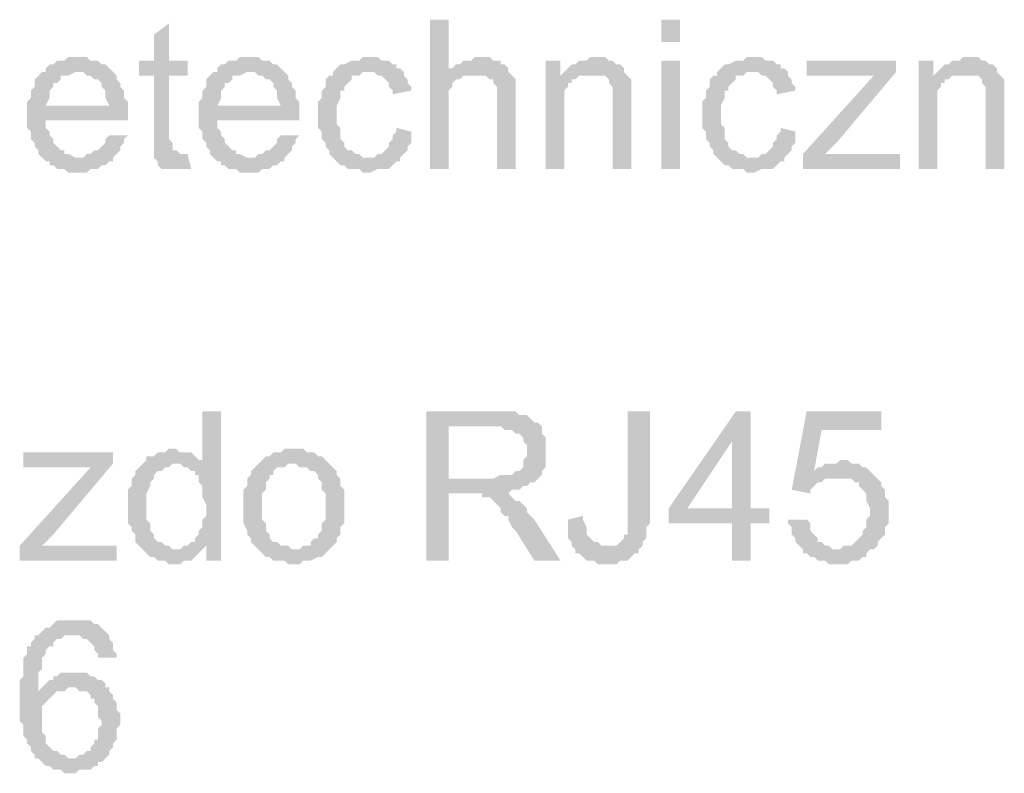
# Model space of a CAD drawing. Header units: millimetres. Extents: x -523 to 1404227, y -783705 to 1038705.
# Tile 438 of 508: x 710021 to 711139, y 236938 to 237793. Entities that reach past the tile are written whole.
import ezdxf

# ---------------------------------------------------------------- set-up
doc = ezdxf.new("R2010")
doc.units = ezdxf.units.MM
doc.linetypes.add('ACAD_ISO08W100', pattern=[36, 24, -3, 6, -3])
doc.layers.add('!!ELEKTRYKA', color=7, linetype='Continuous')

msp = doc.modelspace()

# ---------------------------------------------------------------- hatches: boundary and pattern name
at = {"layer": '!!ELEKTRYKA', "linetype": 'ACAD_ISO08W100'}
for points in [[(710190.3, 237789.02), (710173.37, 237776.32), (710173.37, 237746.69), (710156.43, 237746.69), (710156.43, 237729.75), (710173.37, 237729.75), (710173.37, 237662.02), (710173.37, 237657.79), (710173.37, 237653.55), (710173.37, 237645.09), (710173.37, 237640.85), (710203, 237640.85), (710203, 237640.85), (710198.77, 237645.09), (710194.53, 237645.09), (710194.53, 237649.32), (710194.53, 237649.32), (710194.53, 237653.55), (710190.3, 237657.79), (710190.3, 237729.75), (710211.47, 237729.75), (710211.47, 237746.69), (710190.3, 237746.69)], [(710507.81, 237793.26), (710486.65, 237793.26), (710486.65, 237623.92), (710507.81, 237623.92), (710507.81, 237691.65), (710507.81, 237695.89), (710507.81, 237700.12), (710507.81, 237704.35), (710507.81, 237708.59), (710507.81, 237712.82), (710512.05, 237717.05), (710512.05, 237721.29), (710516.28, 237725.52), (710520.51, 237725.52), (710524.75, 237729.75), (710528.98, 237729.75), (710533.21, 237729.75), (710537.45, 237729.75), (710507.81, 237733.99)], [(710088.7, 237750.92), (710076, 237750.92), (710071.76, 237746.69), (710063.3, 237746.69), (710059.06, 237742.45), (710054.83, 237742.45), (710050.6, 237738.22), (710050.6, 237733.99), (710046.36, 237733.99), (710088.7, 237733.99), (710088.7, 237733.99), (710092.93, 237733.99), (710097.16, 237729.75), (710101.4, 237729.75), (710105.63, 237725.52), (710109.86, 237725.52), (710114.1, 237721.29), (710114.1, 237721.29), (710114.1, 237717.05), (710118.33, 237712.82), (710118.33, 237708.59), (710118.33, 237704.35), (710122.57, 237695.89), (710050.6, 237695.89), (710143.73, 237695.89), (710143.73, 237700.12), (710139.5, 237704.35), (710139.5, 237708.59), (710139.5, 237712.82), (710135.27, 237717.05), (710135.27, 237721.29), (710131.03, 237725.52), (710131.03, 237729.75), (710126.8, 237733.99), (710126.8, 237733.99), (710122.57, 237738.22), (710118.33, 237742.45), (710114.1, 237742.45), (710109.86, 237746.69), (710105.63, 237746.69), (710101.4, 237746.69), (710097.16, 237750.92), (710092.93, 237750.92)], [(710283.44, 237750.92), (710270.74, 237750.92), (710266.5, 237746.69), (710258.04, 237746.69), (710253.8, 237742.45), (710249.57, 237742.45), (710245.33, 237738.22), (710245.33, 237733.99), (710241.1, 237733.99), (710283.44, 237733.99), (710283.44, 237733.99), (710287.67, 237733.99), (710291.91, 237729.75), (710296.14, 237729.75), (710300.37, 237725.52), (710304.61, 237725.52), (710308.84, 237721.29), (710308.84, 237721.29), (710308.84, 237717.05), (710313.07, 237712.82), (710313.07, 237708.59), (710313.07, 237704.35), (710317.31, 237695.89), (710245.33, 237695.89), (710338.47, 237695.89), (710338.47, 237700.12), (710334.24, 237704.35), (710334.24, 237708.59), (710334.24, 237712.82), (710330.01, 237717.05), (710330.01, 237721.29), (710325.77, 237725.52), (710325.77, 237729.75), (710321.54, 237733.99), (710321.54, 237733.99), (710317.31, 237738.22), (710313.07, 237742.45), (710308.84, 237742.45), (710304.61, 237746.69), (710300.37, 237746.69), (710296.14, 237746.69), (710291.91, 237750.92), (710287.67, 237750.92)], [(710414.68, 237750.92), (710414.68, 237750.92), (710410.44, 237750.92), (710406.21, 237746.69), (710401.98, 237746.69), (710397.74, 237746.69), (710389.28, 237742.45), (710389.28, 237742.45), (710385.04, 237742.45), (710380.81, 237738.22), (710376.58, 237733.99), (710376.58, 237729.75), (710372.34, 237729.75), (710368.11, 237725.52), (710368.11, 237721.29), (710368.11, 237717.05), (710363.88, 237712.82), (710363.88, 237708.59), (710363.88, 237704.35), (710359.64, 237700.12), (710359.64, 237695.89), (710359.64, 237691.65), (710359.64, 237683.19), (710359.64, 237678.95), (710359.64, 237674.72), (710359.64, 237670.49), (710363.88, 237666.25), (710363.88, 237662.02), (710363.88, 237657.79), (710368.11, 237653.55), (710368.11, 237649.32), (710372.34, 237645.09), (710372.34, 237640.85), (710376.58, 237636.62), (710414.68, 237636.62), (710414.68, 237636.62), (710410.44, 237636.62), (710406.21, 237640.85), (710401.98, 237640.85), (710397.74, 237645.09), (710393.51, 237645.09), (710389.28, 237649.32), (710389.28, 237649.32), (710389.28, 237653.55), (710385.04, 237657.79), (710385.04, 237662.02), (710385.04, 237666.25), (710385.04, 237670.49), (710380.81, 237674.72), (710380.81, 237678.95), (710380.81, 237687.42), (710380.81, 237687.42), (710380.81, 237691.65), (710380.81, 237695.89), (710385.04, 237704.35), (710385.04, 237708.59), (710385.04, 237712.82), (710389.28, 237712.82), (710389.28, 237717.05), (710393.51, 237721.29), (710393.51, 237721.29), (710397.74, 237725.52), (710397.74, 237729.75), (710401.98, 237729.75), (710406.21, 237729.75), (710410.44, 237733.99), (710418.91, 237733.99), (710457.01, 237733.99), (710452.78, 237738.22), (710448.54, 237738.22), (710448.54, 237742.45), (710444.31, 237742.45), (710440.08, 237746.69), (710435.84, 237746.69), (710431.61, 237746.69), (710427.38, 237750.92), (710423.14, 237750.92)], [(710541.68, 237750.92), (710541.68, 237750.92), (710537.45, 237750.92), (710533.21, 237746.69), (710528.98, 237746.69), (710524.75, 237746.69), (710520.51, 237742.45), (710516.28, 237742.45), (710512.05, 237738.22), (710507.81, 237738.22), (710507.81, 237733.99), (710537.45, 237729.75), (710541.68, 237729.75), (710545.91, 237729.75), (710550.15, 237729.75), (710554.38, 237725.52), (710558.61, 237725.52), (710558.61, 237725.52), (710558.61, 237721.29), (710562.85, 237717.05), (710562.85, 237712.82), (710562.85, 237708.59), (710562.85, 237700.12), (710562.85, 237623.92), (710584.01, 237623.92), (710584.01, 237700.12), (710584.01, 237708.59), (710584.01, 237712.82), (710584.01, 237717.05), (710584.01, 237721.29), (710584.01, 237725.52), (710579.78, 237729.75), (710579.78, 237729.75), (710575.55, 237733.99), (710575.55, 237738.22), (710571.31, 237742.45), (710567.08, 237742.45), (710567.08, 237746.69), (710562.85, 237746.69), (710558.61, 237746.69), (710554.38, 237750.92), (710550.15, 237750.92)], [(710634.82, 237746.69), (710617.88, 237746.69), (710617.88, 237623.92), (710639.05, 237623.92), (710639.05, 237691.65), (710639.05, 237695.89), (710639.05, 237700.12), (710639.05, 237704.35), (710639.05, 237708.59), (710639.05, 237712.82), (710643.28, 237717.05), (710643.28, 237721.29), (710647.52, 237721.29), (710647.52, 237725.52), (710651.75, 237725.52), (710655.98, 237729.75), (710634.82, 237729.75)], [(710672.92, 237750.92), (710672.92, 237750.92), (710668.68, 237750.92), (710664.45, 237746.69), (710660.22, 237746.69), (710655.98, 237746.69), (710651.75, 237742.45), (710647.52, 237742.45), (710643.28, 237738.22), (710643.28, 237738.22), (710639.05, 237733.99), (710668.68, 237729.75), (710672.92, 237729.75), (710677.15, 237729.75), (710681.38, 237729.75), (710685.62, 237729.75), (710689.85, 237725.52), (710689.85, 237721.29), (710694.08, 237717.05), (710694.08, 237717.05), (710694.08, 237712.82), (710694.08, 237708.59), (710694.08, 237704.35), (710694.08, 237700.12), (710694.08, 237623.92), (710715.25, 237623.92), (710715.25, 237700.12), (710715.25, 237700.12), (710715.25, 237708.59), (710715.25, 237712.82), (710715.25, 237717.05), (710715.25, 237721.29), (710715.25, 237721.29), (710715.25, 237725.52), (710711.02, 237729.75), (710706.78, 237733.99), (710706.78, 237738.22), (710702.55, 237742.45), (710698.32, 237742.45), (710694.08, 237746.69), (710694.08, 237746.69), (710689.85, 237746.69), (710685.62, 237750.92), (710681.38, 237750.92)], [(710850.72, 237750.92), (710850.72, 237750.92), (710846.49, 237750.92), (710842.25, 237746.69), (710838.02, 237746.69), (710833.79, 237746.69), (710825.32, 237742.45), (710825.32, 237742.45), (710821.09, 237742.45), (710816.85, 237738.22), (710812.62, 237733.99), (710812.62, 237729.75), (710808.39, 237729.75), (710804.15, 237725.52), (710804.15, 237721.29), (710804.15, 237717.05), (710799.92, 237712.82), (710799.92, 237708.59), (710799.92, 237704.35), (710795.69, 237700.12), (710795.69, 237695.89), (710795.69, 237691.65), (710795.69, 237683.19), (710795.69, 237678.95), (710795.69, 237674.72), (710795.69, 237670.49), (710799.92, 237666.25), (710799.92, 237662.02), (710799.92, 237657.79), (710804.15, 237653.55), (710804.15, 237649.32), (710808.39, 237645.09), (710808.39, 237640.85), (710812.62, 237636.62), (710850.72, 237636.62), (710850.72, 237636.62), (710846.49, 237636.62), (710842.25, 237640.85), (710838.02, 237640.85), (710833.79, 237645.09), (710829.55, 237645.09), (710825.32, 237649.32), (710825.32, 237649.32), (710825.32, 237653.55), (710821.09, 237657.79), (710821.09, 237662.02), (710821.09, 237666.25), (710821.09, 237670.49), (710816.85, 237674.72), (710816.85, 237678.95), (710816.85, 237687.42), (710816.85, 237687.42), (710816.85, 237691.65), (710816.85, 237695.89), (710821.09, 237704.35), (710821.09, 237708.59), (710821.09, 237712.82), (710825.32, 237712.82), (710825.32, 237717.05), (710829.55, 237721.29), (710829.55, 237721.29), (710833.79, 237725.52), (710833.79, 237729.75), (710838.02, 237729.75), (710842.25, 237729.75), (710846.49, 237733.99), (710854.95, 237733.99), (710893.06, 237733.99), (710888.82, 237738.22), (710884.59, 237738.22), (710884.59, 237742.45), (710880.36, 237742.45), (710876.12, 237746.69), (710871.89, 237746.69), (710867.65, 237746.69), (710863.42, 237750.92), (710859.19, 237750.92)], [(711015.83, 237746.69), (710914.22, 237746.69), (710914.22, 237729.75), (710990.42, 237729.75), (711015.83, 237733.99)], [(711058.16, 237746.69), (711041.23, 237746.69), (711041.23, 237623.92), (711062.39, 237623.92), (711062.39, 237691.65), (711062.39, 237695.89), (711062.39, 237700.12), (711062.39, 237704.35), (711062.39, 237708.59), (711062.39, 237712.82), (711066.63, 237717.05), (711066.63, 237721.29), (711070.86, 237721.29), (711070.86, 237725.52), (711075.09, 237725.52), (711079.33, 237729.75), (711058.16, 237729.75)], [(711096.26, 237750.92), (711096.26, 237750.92), (711092.03, 237750.92), (711087.79, 237746.69), (711083.56, 237746.69), (711079.33, 237746.69), (711075.09, 237742.45), (711070.86, 237742.45), (711066.63, 237738.22), (711066.63, 237738.22), (711062.39, 237733.99), (711092.03, 237729.75), (711096.26, 237729.75), (711100.49, 237729.75), (711104.73, 237729.75), (711108.96, 237729.75), (711113.19, 237725.52), (711113.19, 237721.29), (711117.43, 237717.05), (711117.43, 237717.05), (711117.43, 237712.82), (711117.43, 237708.59), (711117.43, 237704.35), (711117.43, 237700.12), (711117.43, 237623.92), (711138.6, 237623.92), (711138.6, 237700.12), (711138.6, 237700.12), (711138.6, 237708.59), (711138.6, 237712.82), (711138.6, 237717.05), (711138.6, 237721.29), (711138.6, 237721.29), (711138.6, 237725.52), (711134.36, 237729.75), (711130.13, 237733.99), (711130.13, 237738.22), (711125.89, 237742.45), (711121.66, 237742.45), (711117.43, 237746.69), (711117.43, 237746.69), (711113.19, 237746.69), (711108.96, 237750.92), (711104.73, 237750.92)], [(710046.36, 237733.99), (710046.36, 237733.99), (710042.13, 237729.75), (710037.9, 237725.52), (710037.9, 237721.29), (710037.9, 237717.05), (710033.66, 237712.82), (710033.66, 237708.59), (710033.66, 237704.35), (710029.43, 237700.12), (710029.43, 237695.89), (710029.43, 237691.65), (710029.43, 237683.19), (710029.43, 237678.95), (710029.43, 237674.72), (710029.43, 237670.49), (710033.66, 237666.25), (710033.66, 237662.02), (710033.66, 237657.79), (710037.9, 237653.55), (710037.9, 237649.32), (710042.13, 237645.09), (710042.13, 237640.85), (710046.36, 237636.62), (710088.7, 237636.62), (710088.7, 237636.62), (710084.46, 237636.62), (710076, 237640.85), (710071.76, 237640.85), (710071.76, 237645.09), (710067.53, 237645.09), (710063.3, 237649.32), (710063.3, 237649.32), (710059.06, 237653.55), (710059.06, 237657.79), (710054.83, 237662.02), (710054.83, 237666.25), (710050.6, 237670.49), (710050.6, 237674.72), (710050.6, 237678.95), (710143.73, 237678.95), (710143.73, 237683.19), (710143.73, 237687.42), (710143.73, 237691.65), (710143.73, 237695.89), (710050.6, 237695.89), (710050.6, 237695.89), (710054.83, 237704.35), (710054.83, 237708.59), (710054.83, 237712.82), (710059.06, 237717.05), (710059.06, 237721.29), (710063.3, 237721.29), (710067.53, 237725.52), (710067.53, 237729.75), (710071.76, 237729.75), (710076, 237729.75), (710084.46, 237733.99), (710088.7, 237733.99)], [(710241.1, 237733.99), (710241.1, 237733.99), (710236.87, 237729.75), (710232.63, 237725.52), (710232.63, 237721.29), (710232.63, 237717.05), (710228.4, 237712.82), (710228.4, 237708.59), (710228.4, 237704.35), (710224.17, 237700.12), (710224.17, 237695.89), (710224.17, 237691.65), (710224.17, 237683.19), (710224.17, 237678.95), (710224.17, 237674.72), (710224.17, 237670.49), (710228.4, 237666.25), (710228.4, 237662.02), (710228.4, 237657.79), (710232.63, 237653.55), (710232.63, 237649.32), (710236.87, 237645.09), (710236.87, 237640.85), (710241.1, 237636.62), (710283.44, 237636.62), (710283.44, 237636.62), (710279.2, 237636.62), (710270.74, 237640.85), (710266.5, 237640.85), (710266.5, 237645.09), (710262.27, 237645.09), (710258.04, 237649.32), (710258.04, 237649.32), (710253.8, 237653.55), (710253.8, 237657.79), (710249.57, 237662.02), (710249.57, 237666.25), (710245.33, 237670.49), (710245.33, 237674.72), (710245.33, 237678.95), (710338.47, 237678.95), (710338.47, 237683.19), (710338.47, 237687.42), (710338.47, 237691.65), (710338.47, 237695.89), (710245.33, 237695.89), (710245.33, 237695.89), (710249.57, 237704.35), (710249.57, 237708.59), (710249.57, 237712.82), (710253.8, 237717.05), (710253.8, 237721.29), (710258.04, 237721.29), (710262.27, 237725.52), (710262.27, 237729.75), (710266.5, 237729.75), (710270.74, 237729.75), (710279.2, 237733.99), (710283.44, 237733.99)], [(710457.01, 237733.99), (710418.91, 237733.99), (710423.14, 237733.99), (710427.38, 237729.75), (710431.61, 237729.75), (710435.84, 237725.52), (710435.84, 237725.52), (710440.08, 237721.29), (710440.08, 237717.05), (710444.31, 237712.82), (710444.31, 237708.59), (710465.48, 237712.82), (710465.48, 237712.82), (710465.48, 237717.05), (710461.24, 237721.29), (710461.24, 237725.52), (710457.01, 237729.75)], [(710893.06, 237733.99), (710854.95, 237733.99), (710859.19, 237733.99), (710863.42, 237729.75), (710867.65, 237729.75), (710871.89, 237725.52), (710871.89, 237725.52), (710876.12, 237721.29), (710876.12, 237717.05), (710880.36, 237712.82), (710880.36, 237708.59), (710901.52, 237712.82), (710901.52, 237712.82), (710901.52, 237717.05), (710897.29, 237721.29), (710897.29, 237725.52), (710893.06, 237729.75)], [(711015.83, 237733.99), (710990.42, 237729.75), (710909.99, 237640.85), (710909.99, 237623.92), (710935.39, 237640.85), (710948.09, 237653.55)], [(710448.54, 237670.49), (710448.54, 237666.25), (710444.31, 237662.02), (710444.31, 237657.79), (710440.08, 237653.55), (710440.08, 237649.32), (710435.84, 237645.09), (710435.84, 237645.09), (710431.61, 237640.85), (710427.38, 237640.85), (710423.14, 237636.62), (710414.68, 237636.62), (710376.58, 237636.62), (710376.58, 237636.62), (710380.81, 237632.39), (710385.04, 237628.15), (710389.28, 237628.15), (710393.51, 237623.92), (710397.74, 237623.92), (710401.98, 237623.92), (710406.21, 237623.92), (710410.44, 237619.68), (710414.68, 237619.68), (710418.91, 237619.68), (710427.38, 237623.92), (710431.61, 237623.92), (710435.84, 237623.92), (710440.08, 237623.92), (710444.31, 237628.15), (710448.54, 237632.39), (710448.54, 237632.39), (710452.78, 237632.39), (710452.78, 237636.62), (710457.01, 237640.85), (710461.24, 237645.09), (710461.24, 237649.32), (710465.48, 237653.55), (710465.48, 237657.79), (710465.48, 237662.02), (710465.48, 237666.25)], [(710884.59, 237670.49), (710884.59, 237666.25), (710880.36, 237662.02), (710880.36, 237657.79), (710876.12, 237653.55), (710876.12, 237649.32), (710871.89, 237645.09), (710871.89, 237645.09), (710867.65, 237640.85), (710863.42, 237640.85), (710859.19, 237636.62), (710850.72, 237636.62), (710812.62, 237636.62), (710812.62, 237636.62), (710816.85, 237632.39), (710821.09, 237628.15), (710825.32, 237628.15), (710829.55, 237623.92), (710833.79, 237623.92), (710838.02, 237623.92), (710842.25, 237623.92), (710846.49, 237619.68), (710850.72, 237619.68), (710854.95, 237619.68), (710863.42, 237623.92), (710867.65, 237623.92), (710871.89, 237623.92), (710876.12, 237623.92), (710880.36, 237628.15), (710884.59, 237632.39), (710884.59, 237632.39), (710888.82, 237632.39), (710888.82, 237636.62), (710893.06, 237640.85), (710897.29, 237645.09), (710897.29, 237649.32), (710901.52, 237653.55), (710901.52, 237657.79), (710901.52, 237662.02), (710901.52, 237666.25)], [(710122.57, 237662.02), (710118.33, 237657.79), (710118.33, 237653.55), (710114.1, 237649.32), (710109.86, 237645.09), (710109.86, 237645.09), (710105.63, 237645.09), (710101.4, 237640.85), (710097.16, 237640.85), (710092.93, 237636.62), (710088.7, 237636.62), (710046.36, 237636.62), (710046.36, 237636.62), (710050.6, 237632.39), (710054.83, 237632.39), (710054.83, 237628.15), (710059.06, 237628.15), (710063.3, 237623.92), (710067.53, 237623.92), (710071.76, 237623.92), (710076, 237619.68), (710084.46, 237619.68), (710088.7, 237619.68), (710092.93, 237619.68), (710097.16, 237619.68), (710101.4, 237623.92), (710105.63, 237623.92), (710109.86, 237623.92), (710114.1, 237628.15), (710118.33, 237628.15), (710122.57, 237632.39), (710126.8, 237632.39), (710126.8, 237636.62), (710131.03, 237640.85), (710135.27, 237645.09), (710135.27, 237649.32), (710139.5, 237653.55), (710139.5, 237657.79), (710143.73, 237662.02)], [(710317.31, 237662.02), (710313.07, 237657.79), (710313.07, 237653.55), (710308.84, 237649.32), (710304.61, 237645.09), (710304.61, 237645.09), (710300.37, 237645.09), (710296.14, 237640.85), (710291.91, 237640.85), (710287.67, 237636.62), (710283.44, 237636.62), (710241.1, 237636.62), (710241.1, 237636.62), (710245.33, 237632.39), (710249.57, 237632.39), (710249.57, 237628.15), (710253.8, 237628.15), (710258.04, 237623.92), (710262.27, 237623.92), (710266.5, 237623.92), (710270.74, 237619.68), (710279.2, 237619.68), (710283.44, 237619.68), (710287.67, 237619.68), (710291.91, 237619.68), (710296.14, 237623.92), (710300.37, 237623.92), (710304.61, 237623.92), (710308.84, 237628.15), (710313.07, 237628.15), (710317.31, 237632.39), (710321.54, 237632.39), (710321.54, 237636.62), (710325.77, 237640.85), (710330.01, 237645.09), (710330.01, 237649.32), (710334.24, 237653.55), (710334.24, 237657.79), (710338.47, 237662.02)], [(710211.47, 237640.85), (710173.37, 237640.85), (710173.37, 237636.62), (710173.37, 237636.62), (710177.6, 237632.39), (710177.6, 237628.15), (710181.83, 237623.92), (710186.07, 237623.92), (710190.3, 237623.92), (710194.53, 237623.92), (710198.77, 237623.92), (710203, 237623.92), (710207.23, 237623.92), (710211.47, 237623.92), (710215.7, 237623.92)], [(710249.57, 237348.74), (710228.4, 237348.74), (710228.4, 237289.48), (710198.77, 237289.48), (710203, 237289.48), (710207.23, 237285.24), (710211.47, 237285.24), (710215.7, 237281.01), (710219.93, 237281.01), (710219.93, 237276.78), (710224.17, 237276.78), (710224.17, 237272.54), (710224.17, 237268.31), (710228.4, 237264.08), (710228.4, 237259.84), (710228.4, 237255.61), (710228.4, 237251.38), (710232.63, 237242.91), (710232.63, 237238.68), (710232.63, 237234.44), (710232.63, 237230.21), (710228.4, 237225.97), (710228.4, 237221.74), (710228.4, 237217.51), (710224.17, 237213.27), (710224.17, 237209.04), (710219.93, 237204.81), (710219.93, 237200.57), (710215.7, 237200.57), (710211.47, 237196.34), (710207.23, 237196.34), (710232.63, 237196.34), (710232.63, 237179.41), (710249.57, 237179.41)], [(710558.61, 237348.74), (710482.41, 237348.74), (710482.41, 237179.41), (710507.81, 237179.41), (710507.81, 237255.61), (710533.21, 237255.61), (710571.31, 237255.61), (710575.55, 237255.61), (710579.78, 237259.84), (710584.01, 237259.84), (710588.25, 237259.84), (710592.48, 237264.08), (710596.71, 237264.08), (710600.95, 237268.31), (710605.18, 237268.31), (710609.42, 237272.54), (710609.42, 237272.54), (710507.81, 237272.54), (710507.81, 237331.81), (710558.61, 237331.81), (710609.42, 237336.04), (710605.18, 237336.04), (710600.95, 237340.28), (710596.71, 237344.51), (710592.48, 237344.51), (710592.48, 237344.51), (710588.25, 237344.51), (710584.01, 237348.74), (710579.78, 237348.74), (710575.55, 237348.74), (710571.31, 237348.74), (710567.08, 237348.74)], [(710736.42, 237348.74), (710711.02, 237348.74), (710711.02, 237230.21), (710711.02, 237230.21), (710711.02, 237221.74), (710711.02, 237217.51), (710711.02, 237213.27), (710711.02, 237209.04), (710706.78, 237209.04), (710706.78, 237204.81), (710702.55, 237200.57), (710702.55, 237200.57), (710698.32, 237196.34), (710694.08, 237196.34), (710685.62, 237196.34), (710727.95, 237196.34), (710727.95, 237200.57), (710727.95, 237200.57), (710732.18, 237204.81), (710732.18, 237209.04), (710732.18, 237213.27), (710732.18, 237217.51), (710736.42, 237221.74), (710736.42, 237225.97), (710736.42, 237234.44)], [(710850.72, 237348.74), (710833.79, 237348.74), (710757.59, 237238.68), (710757.59, 237221.74), (710829.55, 237221.74), (710829.55, 237179.41), (710850.72, 237179.41), (710850.72, 237221.74), (710871.89, 237221.74), (710871.89, 237238.68), (710850.72, 237238.68), (710778.75, 237238.68), (710829.55, 237314.88)], [(710850.72, 237348.74), (710829.55, 237314.88), (710829.55, 237238.68), (710778.75, 237238.68), (710850.72, 237238.68)], [(710998.89, 237348.74), (710914.22, 237348.74), (710897.29, 237259.84), (710918.46, 237255.61), (710918.46, 237259.84), (710922.69, 237264.08), (710926.92, 237268.31), (710931.16, 237268.31), (710931.16, 237268.31), (710935.39, 237272.54), (710939.62, 237272.54), (710943.86, 237272.54), (710948.09, 237272.54), (710990.42, 237276.78), (710986.19, 237281.01), (710922.69, 237281.01), (710931.16, 237327.58), (710998.89, 237327.58)], [(710609.42, 237336.04), (710558.61, 237331.81), (710567.08, 237331.81), (710571.31, 237327.58), (710575.55, 237327.58), (710579.78, 237327.58), (710584.01, 237323.34), (710588.25, 237323.34), (710592.48, 237319.11), (710592.48, 237314.88), (710596.71, 237310.64), (710596.71, 237306.41), (710596.71, 237302.18), (710596.71, 237302.18), (710596.71, 237297.94), (710592.48, 237293.71), (710592.48, 237289.48), (710592.48, 237285.24), (710588.25, 237281.01), (710584.01, 237281.01), (710579.78, 237276.78), (710579.78, 237276.78), (710575.55, 237276.78), (710571.31, 237276.78), (710567.08, 237276.78), (710558.61, 237272.54), (710554.38, 237272.54), (710507.81, 237272.54), (710609.42, 237272.54), (710613.65, 237276.78), (710613.65, 237281.01), (710617.88, 237285.24), (710617.88, 237289.48), (710617.88, 237293.71), (710617.88, 237297.94), (710617.88, 237302.18), (710617.88, 237306.41), (710617.88, 237310.64), (710617.88, 237314.88), (710617.88, 237319.11), (710613.65, 237323.34), (710613.65, 237327.58), (710613.65, 237331.81)], [(710126.8, 237302.18), (710025.2, 237302.18), (710025.2, 237285.24), (710101.4, 237285.24), (710126.8, 237289.48)], [(710194.53, 237306.41), (710194.53, 237306.41), (710190.3, 237306.41), (710186.07, 237302.18), (710181.83, 237302.18), (710177.6, 237302.18), (710173.37, 237297.94), (710169.13, 237297.94), (710164.9, 237297.94), (710164.9, 237293.71), (710160.67, 237289.48), (710156.43, 237285.24), (710152.2, 237281.01), (710152.2, 237276.78), (710147.97, 237272.54), (710147.97, 237272.54), (710147.97, 237268.31), (710147.97, 237264.08), (710143.73, 237259.84), (710143.73, 237255.61), (710143.73, 237251.38), (710143.73, 237247.14), (710143.73, 237238.68), (710143.73, 237238.68), (710143.73, 237234.44), (710143.73, 237230.21), (710143.73, 237225.97), (710143.73, 237221.74), (710147.97, 237217.51), (710147.97, 237213.27), (710152.2, 237209.04), (710152.2, 237204.81), (710152.2, 237200.57), (710156.43, 237196.34), (710160.67, 237192.11), (710198.77, 237192.11), (710194.53, 237192.11), (710190.3, 237196.34), (710186.07, 237196.34), (710181.83, 237200.57), (710177.6, 237200.57), (710173.37, 237204.81), (710173.37, 237204.81), (710173.37, 237209.04), (710169.13, 237213.27), (710169.13, 237217.51), (710169.13, 237221.74), (710164.9, 237225.97), (710164.9, 237230.21), (710164.9, 237234.44), (710164.9, 237238.68), (710164.9, 237242.91), (710164.9, 237247.14), (710164.9, 237251.38), (710164.9, 237255.61), (710169.13, 237264.08), (710169.13, 237268.31), (710169.13, 237268.31), (710173.37, 237272.54), (710173.37, 237276.78), (710177.6, 237281.01), (710181.83, 237281.01), (710186.07, 237285.24), (710190.3, 237285.24), (710194.53, 237289.48), (710198.77, 237289.48), (710228.4, 237289.48), (710228.4, 237293.71), (710224.17, 237293.71), (710219.93, 237297.94), (710215.7, 237302.18), (710215.7, 237302.18), (710211.47, 237302.18), (710203, 237302.18), (710198.77, 237306.41)], [(710330.01, 237306.41), (710321.54, 237306.41), (710317.31, 237302.18), (710308.84, 237302.18), (710304.61, 237297.94), (710300.37, 237297.94), (710296.14, 237293.71), (710291.91, 237289.48), (710291.91, 237289.48), (710291.91, 237289.48), (710330.01, 237289.48), (710334.24, 237289.48), (710338.47, 237285.24), (710342.71, 237285.24), (710346.94, 237285.24), (710351.18, 237281.01), (710355.41, 237281.01), (710359.64, 237276.78), (710359.64, 237272.54), (710363.88, 237268.31), (710363.88, 237264.08), (710363.88, 237259.84), (710368.11, 237255.61), (710368.11, 237251.38), (710368.11, 237247.14), (710368.11, 237242.91), (710368.11, 237238.68), (710368.11, 237234.44), (710368.11, 237230.21), (710368.11, 237225.97), (710363.88, 237221.74), (710363.88, 237217.51), (710363.88, 237213.27), (710359.64, 237209.04), (710359.64, 237204.81), (710355.41, 237204.81), (710351.18, 237200.57), (710351.18, 237196.34), (710346.94, 237196.34), (710342.71, 237196.34), (710338.47, 237192.11), (710330.01, 237192.11), (710291.91, 237192.11), (710291.91, 237192.11), (710296.14, 237187.87), (710300.37, 237183.64), (710304.61, 237183.64), (710308.84, 237179.41), (710313.07, 237179.41), (710317.31, 237179.41), (710321.54, 237179.41), (710325.77, 237175.17), (710330.01, 237175.17), (710334.24, 237175.17), (710338.47, 237175.17), (710342.71, 237179.41), (710346.94, 237179.41), (710351.18, 237179.41), (710359.64, 237183.64), (710363.88, 237183.64), (710363.88, 237183.64), (710368.11, 237187.87), (710372.34, 237192.11), (710372.34, 237192.11), (710376.58, 237196.34), (710380.81, 237200.57), (710380.81, 237204.81), (710380.81, 237204.81), (710385.04, 237209.04), (710385.04, 237213.27), (710385.04, 237217.51), (710389.28, 237221.74), (710389.28, 237225.97), (710389.28, 237230.21), (710389.28, 237238.68), (710389.28, 237242.91), (710389.28, 237247.14), (710389.28, 237251.38), (710389.28, 237255.61), (710389.28, 237259.84), (710385.04, 237264.08), (710385.04, 237268.31), (710385.04, 237272.54), (710380.81, 237276.78), (710380.81, 237281.01), (710376.58, 237285.24), (710372.34, 237289.48), (710372.34, 237289.48), (710368.11, 237293.71), (710363.88, 237297.94), (710359.64, 237297.94), (710355.41, 237302.18), (710351.18, 237302.18), (710346.94, 237302.18), (710342.71, 237306.41), (710338.47, 237306.41)], [(710126.8, 237289.48), (710101.4, 237285.24), (710020.96, 237196.34), (710020.96, 237179.41), (710046.36, 237196.34), (710059.06, 237209.04)], [(710291.91, 237289.48), (710287.67, 237285.24), (710283.44, 237281.01), (710283.44, 237276.78), (710279.2, 237272.54), (710279.2, 237272.54), (710279.2, 237264.08), (710274.97, 237259.84), (710274.97, 237255.61), (710274.97, 237251.38), (710274.97, 237247.14), (710274.97, 237242.91), (710274.97, 237238.68), (710274.97, 237234.44), (710274.97, 237230.21), (710274.97, 237225.97), (710274.97, 237221.74), (710279.2, 237213.27), (710279.2, 237209.04), (710279.2, 237209.04), (710283.44, 237204.81), (710283.44, 237200.57), (710287.67, 237196.34), (710291.91, 237192.11), (710330.01, 237192.11), (710330.01, 237192.11), (710325.77, 237196.34), (710321.54, 237196.34), (710317.31, 237196.34), (710313.07, 237200.57), (710308.84, 237200.57), (710304.61, 237204.81), (710304.61, 237204.81), (710304.61, 237209.04), (710300.37, 237213.27), (710300.37, 237217.51), (710300.37, 237221.74), (710296.14, 237225.97), (710296.14, 237230.21), (710296.14, 237234.44), (710296.14, 237242.91), (710296.14, 237242.91), (710296.14, 237247.14), (710296.14, 237251.38), (710296.14, 237255.61), (710300.37, 237259.84), (710300.37, 237264.08), (710300.37, 237268.31), (710304.61, 237272.54), (710304.61, 237276.78), (710308.84, 237276.78), (710308.84, 237281.01), (710313.07, 237285.24), (710317.31, 237285.24), (710321.54, 237285.24), (710325.77, 237289.48), (710330.01, 237289.48)], [(710952.32, 237293.71), (710952.32, 237293.71), (710948.09, 237289.48), (710935.39, 237289.48), (710931.16, 237285.24), (710926.92, 237285.24), (710922.69, 237281.01), (710986.19, 237281.01), (710986.19, 237281.01), (710981.96, 237285.24), (710977.72, 237285.24), (710973.49, 237289.48), (710969.26, 237289.48), (710965.02, 237289.48), (710960.79, 237293.71)], [(710990.42, 237276.78), (710948.09, 237272.54), (710948.09, 237272.54), (710965.02, 237272.54), (710969.26, 237268.31), (710973.49, 237268.31), (710973.49, 237264.08), (710977.72, 237259.84), (710977.72, 237259.84), (710981.96, 237255.61), (710981.96, 237251.38), (710981.96, 237247.14), (710986.19, 237238.68), (710986.19, 237234.44), (710986.19, 237234.44), (710986.19, 237230.21), (710981.96, 237225.97), (710981.96, 237221.74), (710981.96, 237217.51), (710977.72, 237213.27), (710977.72, 237209.04), (710973.49, 237204.81), (710973.49, 237204.81), (710969.26, 237200.57), (710965.02, 237196.34), (710960.79, 237196.34), (710956.56, 237196.34), (710952.32, 237192.11), (710948.09, 237192.11), (710990.42, 237192.11), (710994.66, 237196.34), (710994.66, 237196.34), (710994.66, 237200.57), (710998.89, 237204.81), (711003.13, 237209.04), (711003.13, 237213.27), (711003.13, 237217.51), (711007.36, 237221.74), (711007.36, 237225.97), (711007.36, 237230.21), (711007.36, 237238.68), (711007.36, 237238.68), (711007.36, 237242.91), (711007.36, 237247.14), (711003.13, 237251.38), (711003.13, 237255.61), (711003.13, 237259.84), (710998.89, 237264.08), (710998.89, 237268.31), (710994.66, 237272.54)], [(710571.31, 237255.61), (710533.21, 237255.61), (710545.91, 237255.61), (710545.91, 237251.38), (710550.15, 237251.38), (710554.38, 237251.38), (710558.61, 237247.14), (710558.61, 237247.14), (710562.85, 237242.91), (710567.08, 237238.68), (710567.08, 237238.68), (710567.08, 237234.44), (710571.31, 237230.21), (710575.55, 237230.21), (710575.55, 237225.97), (710579.78, 237217.51), (710584.01, 237213.27), (710605.18, 237179.41), (710634.82, 237179.41), (710605.18, 237225.97), (710605.18, 237225.97), (710600.95, 237230.21), (710596.71, 237234.44), (710596.71, 237238.68), (710592.48, 237242.91), (710588.25, 237247.14), (710584.01, 237247.14), (710584.01, 237247.14), (710579.78, 237251.38), (710575.55, 237255.61)], [(710660.22, 237230.21), (710643.28, 237225.97), (710643.28, 237204.81), (710647.52, 237200.57), (710647.52, 237196.34), (710651.75, 237192.11), (710651.75, 237187.87), (710651.75, 237187.87), (710655.98, 237187.87), (710660.22, 237183.64), (710664.45, 237179.41), (710668.68, 237179.41), (710672.92, 237179.41), (710677.15, 237175.17), (710681.38, 237175.17), (710685.62, 237175.17), (710689.85, 237175.17), (710698.32, 237175.17), (710702.55, 237179.41), (710706.78, 237179.41), (710711.02, 237179.41), (710715.25, 237183.64), (710715.25, 237183.64), (710719.48, 237187.87), (710723.72, 237187.87), (710723.72, 237192.11), (710727.95, 237196.34), (710685.62, 237196.34), (710685.62, 237196.34), (710681.38, 237196.34), (710677.15, 237200.57), (710672.92, 237200.57), (710668.68, 237204.81), (710668.68, 237204.81), (710668.68, 237204.81), (710664.45, 237209.04), (710664.45, 237213.27), (710664.45, 237217.51), (710660.22, 237225.97)], [(710914.22, 237225.97), (710893.06, 237225.97), (710893.06, 237221.74), (710897.29, 237217.51), (710897.29, 237213.27), (710897.29, 237209.04), (710901.52, 237204.81), (710901.52, 237200.57), (710905.76, 237196.34), (710909.99, 237192.11), (710909.99, 237187.87), (710914.22, 237187.87), (710918.46, 237183.64), (710922.69, 237183.64), (710926.92, 237179.41), (710931.16, 237179.41), (710935.39, 237179.41), (710939.62, 237175.17), (710943.86, 237175.17), (710948.09, 237175.17), (710948.09, 237175.17), (710952.32, 237175.17), (710960.79, 237175.17), (710965.02, 237179.41), (710969.26, 237179.41), (710973.49, 237179.41), (710977.72, 237183.64), (710981.96, 237183.64), (710981.96, 237187.87), (710986.19, 237192.11), (710990.42, 237192.11), (710948.09, 237192.11), (710948.09, 237192.11), (710943.86, 237192.11), (710939.62, 237196.34), (710935.39, 237196.34), (710931.16, 237200.57), (710926.92, 237200.57), (710926.92, 237204.81), (710922.69, 237209.04), (710918.46, 237213.27), (710918.46, 237217.51), (710918.46, 237221.74)], [(710207.23, 237196.34), (710203, 237192.11), (710160.67, 237192.11), (710164.9, 237187.87), (710169.13, 237183.64), (710169.13, 237183.64), (710173.37, 237183.64), (710177.6, 237179.41), (710181.83, 237179.41), (710186.07, 237179.41), (710190.3, 237175.17), (710194.53, 237175.17), (710203, 237175.17), (710207.23, 237179.41), (710211.47, 237179.41), (710215.7, 237179.41), (710219.93, 237183.64), (710219.93, 237183.64), (710224.17, 237187.87), (710228.4, 237192.11), (710232.63, 237196.34)], [(710080.23, 237111.67), (710080.23, 237111.67), (710063.3, 237111.67), (710059.06, 237107.44), (710059.06, 237107.44), (710054.83, 237103.2), (710050.6, 237103.2), (710046.36, 237098.97), (710042.13, 237094.74), (710080.23, 237094.74), (710080.23, 237094.74), (710084.46, 237094.74), (710088.7, 237094.74), (710092.93, 237090.5), (710097.16, 237090.5), (710101.4, 237086.27), (710101.4, 237086.27), (710105.63, 237082.04), (710105.63, 237077.8), (710109.86, 237073.57), (710109.86, 237069.34), (710131.03, 237069.34), (710131.03, 237073.57), (710126.8, 237077.8), (710126.8, 237082.04), (710126.8, 237086.27), (710122.57, 237090.5), (710122.57, 237094.74), (710118.33, 237098.97), (710114.1, 237103.2), (710114.1, 237103.2), (710109.86, 237107.44), (710105.63, 237107.44), (710101.4, 237111.67), (710097.16, 237111.67), (710092.93, 237111.67), (710088.7, 237111.67)], [(710042.13, 237094.74), (710037.9, 237094.74), (710037.9, 237090.5), (710033.66, 237086.27), (710033.66, 237082.04), (710029.43, 237082.04), (710029.43, 237077.8), (710029.43, 237073.57), (710025.2, 237069.34), (710025.2, 237065.1), (710025.2, 237060.87), (710025.2, 237056.64), (710025.2, 237048.17), (710020.96, 237043.94), (710020.96, 237039.7), (710020.96, 237035.47), (710020.96, 237027), (710020.96, 237022.77), (710020.96, 237018.54), (710020.96, 237014.3), (710020.96, 237010.07), (710020.96, 237001.6), (710020.96, 236997.37), (710025.2, 236993.14), (710025.2, 236988.9), (710025.2, 236984.67), (710025.2, 236980.44), (710029.43, 236976.2), (710029.43, 236971.97), (710033.66, 236967.73), (710033.66, 236963.5), (710033.66, 236963.5), (710037.9, 236959.27), (710037.9, 236955.03), (710042.13, 236955.03), (710046.36, 236950.8), (710050.6, 236946.57), (710054.83, 236946.57), (710059.06, 236942.33), (710063.3, 236942.33), (710067.53, 236942.33), (710071.76, 236938.1), (710076, 236938.1), (710080.23, 236938.1), (710080.23, 236938.1), (710084.46, 236938.1), (710088.7, 236942.33), (710097.16, 236942.33), (710101.4, 236942.33), (710105.63, 236946.57), (710105.63, 236946.57), (710109.86, 236946.57), (710109.86, 236950.8), (710114.1, 236950.8), (710118.33, 236955.03), (710080.23, 236955.03), (710076, 236955.03), (710071.76, 236959.27), (710067.53, 236959.27), (710063.3, 236963.5), (710063.3, 236963.5), (710059.06, 236963.5), (710054.83, 236967.73), (710050.6, 236971.97), (710050.6, 236976.2), (710050.6, 236980.44), (710046.36, 236984.67), (710046.36, 236988.9), (710046.36, 236993.14), (710046.36, 236997.37), (710046.36, 236997.37), (710046.36, 237005.84), (710046.36, 237010.07), (710046.36, 237014.3), (710050.6, 237018.54), (710050.6, 237018.54), (710054.83, 237022.77), (710059.06, 237027), (710063.3, 237031.24), (710042.13, 237031.24), (710042.13, 237031.24), (710042.13, 237039.7), (710042.13, 237043.94), (710042.13, 237048.17), (710042.13, 237052.4), (710046.36, 237056.64), (710046.36, 237060.87), (710046.36, 237065.1), (710046.36, 237069.34), (710050.6, 237073.57), (710050.6, 237077.8), (710054.83, 237082.04), (710059.06, 237082.04), (710059.06, 237086.27), (710063.3, 237090.5), (710063.3, 237090.5), (710067.53, 237090.5), (710071.76, 237094.74), (710076, 237094.74), (710080.23, 237094.74)], [(710084.46, 237052.4), (710084.46, 237052.4), (710067.53, 237052.4), (710063.3, 237048.17), (710059.06, 237048.17), (710059.06, 237043.94), (710054.83, 237043.94), (710050.6, 237039.7), (710046.36, 237035.47), (710046.36, 237035.47), (710042.13, 237031.24), (710063.3, 237031.24), (710067.53, 237031.24), (710071.76, 237031.24), (710076, 237035.47), (710080.23, 237035.47), (710118.33, 237035.47), (710118.33, 237039.7), (710114.1, 237043.94), (710109.86, 237043.94), (710105.63, 237048.17), (710101.4, 237048.17), (710097.16, 237052.4), (710092.93, 237052.4), (710088.7, 237052.4)], [(710118.33, 237035.47), (710080.23, 237035.47), (710084.46, 237035.47), (710088.7, 237031.24), (710092.93, 237031.24), (710097.16, 237031.24), (710101.4, 237027), (710101.4, 237022.77), (710105.63, 237022.77), (710105.63, 237018.54), (710109.86, 237014.3), (710109.86, 237010.07), (710109.86, 237005.84), (710109.86, 237001.6), (710114.1, 236997.37), (710114.1, 236993.14), (710109.86, 236988.9), (710109.86, 236984.67), (710109.86, 236976.2), (710105.63, 236976.2), (710105.63, 236971.97), (710101.4, 236967.73), (710101.4, 236963.5), (710097.16, 236963.5), (710092.93, 236959.27), (710088.7, 236959.27), (710084.46, 236955.03), (710080.23, 236955.03), (710118.33, 236955.03), (710122.57, 236959.27), (710122.57, 236963.5), (710126.8, 236967.73), (710126.8, 236971.97), (710131.03, 236976.2), (710131.03, 236980.44), (710131.03, 236984.67), (710131.03, 236988.9), (710135.27, 236993.14), (710135.27, 236997.37), (710135.27, 236997.37), (710135.27, 237005.84), (710131.03, 237010.07), (710131.03, 237014.3), (710131.03, 237018.54), (710126.8, 237022.77), (710126.8, 237027), (710122.57, 237031.24), (710122.57, 237035.47)]]:
    msp.add_hatch(color=7, dxfattribs=at).paths.add_polyline_path(points)

# ---------------------------------------------------------------- linework, layer by layer
at = {"layer": '!!ELEKTRYKA', "color": 7, "linetype": 'ACAD_ISO08W100', "lineweight": -3}
for points in [[(710770.29, 237767.86), (710770.29, 237793.26), (710749.12, 237767.86), (710749.12, 237793.26)], [(710770.29, 237623.92), (710770.29, 237746.69), (710749.12, 237623.92), (710749.12, 237746.69)], [(710639.05, 237733.99), (710634.82, 237729.75), (710668.68, 237729.75)], [(711062.39, 237733.99), (711058.16, 237729.75), (711092.03, 237729.75)], [(711020.06, 237640.85), (710935.39, 237640.85), (711020.06, 237623.92), (710909.99, 237623.92)], [(710131.03, 237196.34), (710046.36, 237196.34), (710131.03, 237179.41), (710020.96, 237179.41)]]:
    msp.add_solid(points, dxfattribs=at)

doc.saveas('drawing.dxf')
